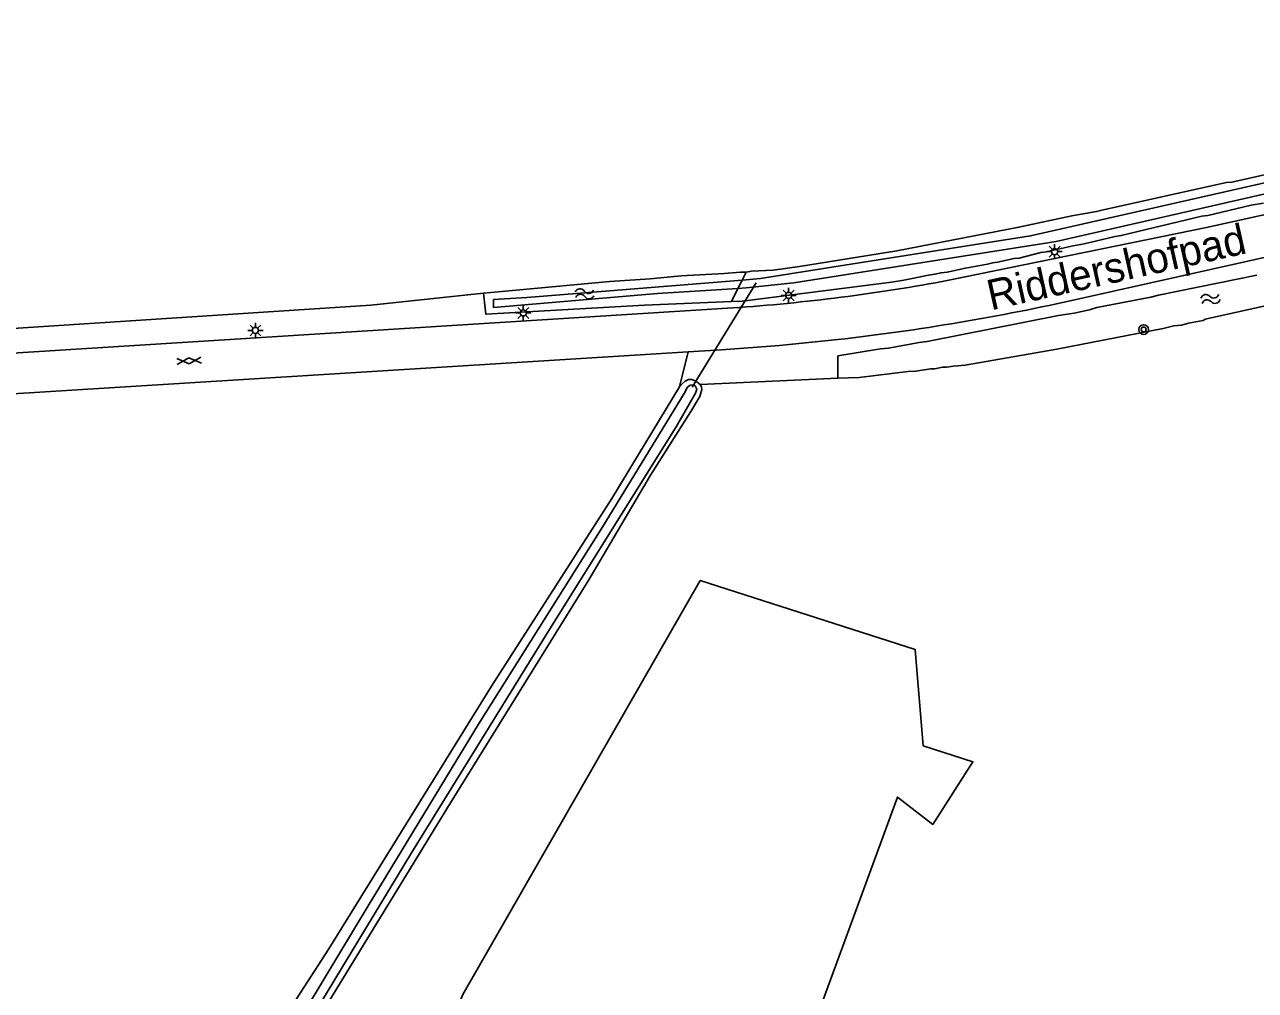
# Model space of a CAD drawing. Extents: x 136000 to 138005, y 398500 to 400500.
# Drawn here: x 137012.6 to 137114.1, y 400358.3 to 400437.9 of the extents above; entities that cross this region are included whole.
import ezdxf

# ---------------------------------------------------------------- set-up
doc = ezdxf.new("R2010")
doc.units = 0
for name, color, linetype in [('gg-anno-openbare ruimte label', 7, 'Continuous'), ('gg-knt-bronhoudergrens', 7, 'Continuous'), ('gg-knt-verharding', 7, 'Continuous'), ('gg-kntw-bovenkant insteek waterloop', 7, 'Continuous'), ('gg-kntw-waterlijn', 7, 'Continuous'), ('gg-kwrk-duiker nz buis', 7, 'Continuous'), ('gt-grn-groengrens', 7, 'Continuous'), ('gt-grn-vlakafsluiter', 7, 'Continuous'), ('gt-symb-boom', 7, 'Continuous'), ('gt-symb-gesloten verharding', 7, 'Continuous'), ('gt-symb-lichtmast', 7, 'Continuous'), ('gt-symb-watersymbool', 7, 'Continuous')]:
    doc.layers.add(name, color=color, linetype=linetype)

# ---------------------------------------------------------------- blocks, each defined once
blk = doc.blocks.new('gt0-GESVH1')
at = {"layer": 'gt-symb-gesloten verharding'}
for p, q in [((-0.99, -0.26), (0.01, 0.24)), ((0.01, -0.26), (-0.99, 0.24)), ((0.01, 0.24), (1.01, -0.26)), ((1.01, 0.24), (0.01, -0.26))]:
    blk.add_line(p, q, dxfattribs=at)
blk = doc.blocks.new('gt0-LMAST')
at = {"layer": 'gt-symb-lichtmast'}
for p, q in [((-0.18, 0.17), (-0.45, 0.44)), ((-0.01, 0.25), (-0.01, 0.62)), ((0.17, 0.17), (0.44, 0.44)), ((-0.26, 0), (-0.63, 0)), ((-0.18, -0.18), (-0.45, -0.45)), ((-0.01, -0.25), (-0.01, -0.63)), ((0.44, -0.45), (0.17, -0.18)), ((0.24, 0), (0.62, 0))]:
    blk.add_line(p, q, dxfattribs=at)
blk.add_circle((-0.01, 0), 0.25, dxfattribs=at)
blk = doc.blocks.new('gt0-WA')
at = {"layer": 'gt-symb-watersymbool'}
for centre, start, end in [((-0.32, 0.02), 28.0725, 151.9275), ((0.43, 0.42), 208.0725, 331.9275), ((-0.32, -0.43), 28.0725, 151.9275), ((0.43, -0.03), 208.0725, 331.9275)]:
    blk.add_arc(centre, 0.425, start, end, dxfattribs=at)
blk = doc.blocks.new('gt0-BOOM')
at = {"layer": 'gt-symb-boom'}
for radius in [0.4, 0.2]:
    blk.add_circle((0, 0), radius, dxfattribs=at)

msp = doc.modelspace()

# ---------------------------------------------------------------- linework, layer by layer
at = {"layer": 'gg-knt-bronhoudergrens'}
msp.add_lwpolyline([(137069.88, 400337.04), (137078.36, 400357.32), (137084.58, 400374.26), (137087.49, 400372.01), (137090.8, 400377.17), (137086.7, 400378.49), (137086.04, 400386.43), (137068.31, 400392.11), (137048.73, 400357.98), (137043.09, 400344.2)], dxfattribs=at)
at = {"layer": 'gg-knt-verharding'}
for p, q in [((137000, 400410.11), (137071, 400414.59)), ((137000, 400406.78), (137062.92, 400410.68)), ((137062.92, 400410.68), (137067.31, 400410.96))]:
    msp.add_line(p, q, dxfattribs=at)
for points in [[(137151.38, 400430.92), (137141.95, 400428.34), (137131.96, 400426.06), (137110.06, 400421.2), (137088.81, 400416.87)], [(137099.55, 400415.33), (137113.22, 400418.39), (137131.77, 400422.56), (137150.39, 400426.83), (137152.63, 400427.28)], [(137067.31, 400410.96), (137070.07, 400411.13), (137074.86, 400411.49), (137079.65, 400411.97)]]:
    msp.add_lwpolyline(points, dxfattribs=at)
for centre, radius, start, end in [((137060.32, 400568.65), 154.44, 273.9653, 280.6329), ((137058.47, 400598.28), 187.51, 276.4846, 282.6557)]:
    msp.add_arc(centre, radius, start, end, dxfattribs=at)
at = {"layer": 'gg-kntw-bovenkant insteek waterloop'}
for p, q in [((137050.43, 400415.8), (137053.14, 400416.05)), ((137079.65, 400408.79), (137079.65, 400410.64))]:
    msp.add_line(p, q, dxfattribs=at)
for points in [[(137072.09, 400417.54), (137072.54, 400417.61), (137074.32, 400417.7), (137076.49, 400417.99), (137084.53, 400419.3), (137094.59, 400421.23), (137098.96, 400422.16), (137100.99, 400422.52), (137101.44, 400422.65), (137111.71, 400424.91), (137112.16, 400424.94), (137118.6, 400426.41)], [(137114.77, 400423.22), (137113.75, 400423.06), (137110.18, 400422.2), (137109.67, 400422.14), (137103.03, 400420.54), (137102.52, 400420.48), (137099.97, 400419.87), (137099.08, 400419.71), (137096.85, 400419.2), (137096.4, 400419.14), (137094.61, 400418.69), (137094.2, 400418.66), (137092.83, 400418.34), (137092.44, 400418.31), (137092, 400418.18), (137090.18, 400417.86), (137088.68, 400417.54), (137088.17, 400417.48), (137087.66, 400417.35), (137087.15, 400417.29), (137085.11, 400416.87), (137084.09, 400416.71)], [(137053.14, 400416.05), (137060.85, 400416.76), (137064.19, 400416.99), (137066.73, 400417.22), (137070.3, 400417.42), (137071.64, 400417.54), (137072.09, 400417.54)], [(137084.09, 400416.71), (137071.79, 400415.15), (137070.89, 400415.12)], [(137079.65, 400410.64), (137083.17, 400411.22), (137083.83, 400411.26), (137086.38, 400411.74), (137087.02, 400411.8), (137097.87, 400413.97), (137099.14, 400414.16), (137100.42, 400414.42), (137101.02, 400414.61), (137105.46, 400415.47), (137106.1, 400415.63), (137114.2, 400417.29)], [(137070.89, 400415.12), (137063.72, 400414.82), (137050.62, 400414.06), (137050.43, 400415.8)], [(137116.02, 400415), (137109.96, 400413.65), (137109.8, 400413.55), (137108.58, 400413.33), (137108.01, 400413.17), (137107.37, 400413.11), (137106.48, 400412.89), (137097.71, 400411.17), (137090.15, 400409.86), (137089.19, 400409.79), (137088.62, 400409.7), (137088.3, 400409.7), (137087.66, 400409.57), (137087.34, 400409.57), (137086.06, 400409.38), (137085.46, 400409.35), (137081.43, 400408.85), (137079.65, 400408.79)], [(137066.61, 400408.07), (137066.81, 400408.33), (137067.07, 400408.54), (137067.35, 400408.67), (137067.62, 400408.68), (137067.95, 400408.54), (137068.3, 400408.27)], [(137016.05, 400327.43), (137023.31, 400339.53), (137037.68, 400361.74), (137051.11, 400383.39), (137061.03, 400398.88), (137066.61, 400408.07)], [(137068.3, 400408.27), (137068.42, 400408.08), (137068.44, 400407.86), (137068.27, 400407.28), (137067.55, 400406.04), (137064.21, 400400.79), (137059.12, 400392.18), (137047.72, 400373.78), (137038.05, 400357.99), (137031.43, 400347.32)]]:
    msp.add_lwpolyline(points, dxfattribs=at)
at = {"layer": 'gg-kntw-waterlijn'}
for points in [[(137071.42, 400416.19), (137072.11, 400416.24), (137076.02, 400416.64), (137097.67, 400420.06), (137132.49, 400428), (137150.12, 400432.87), (137152.43, 400435.01), (137153.23, 400436.84), (137152.97, 400437.93), (137152.07, 400437.72), (137152.1, 400436.52), (137151.62, 400435.57), (137149.41, 400433.83), (137147.12, 400432.87), (137141.91, 400431.54), (137123.84, 400426.92), (137095.54, 400420.53), (137079.69, 400418.03), (137073.27, 400417.02), (137071.76, 400416.87)], [(137071.76, 400416.87), (137059.81, 400415.91), (137054.02, 400415.44), (137051.27, 400415.27), (137051.27, 400414.61), (137064.78, 400415.78), (137071.42, 400416.19)], [(137034.56, 400354.72), (137041, 400365.42), (137050.03, 400380.26), (137060.27, 400396.56), (137066.99, 400407.54), (137067.27, 400408.05), (137067.49, 400408.21), (137067.72, 400408.24), (137067.89, 400408.16), (137068.04, 400407.89), (137067.91, 400407.56), (137066.32, 400404.79), (137055.96, 400388.21), (137044.58, 400369.8), (137033.67, 400351.78)]]:
    msp.add_lwpolyline(points, dxfattribs=at)
at = {"layer": 'gg-kwrk-duiker nz buis'}
msp.add_line((137067.66, 400408.06), (137072.92, 400416.66), dxfattribs=at)
at = {"layer": 'gt-grn-groengrens'}
msp.add_lwpolyline([(137050.43, 400415.8), (137041.16, 400414.82), (136994.76, 400411.78)], dxfattribs=at)
at = {"layer": 'gt-grn-vlakafsluiter'}
for p, q in [((137071.76, 400416.87), (137072.09, 400417.54)), ((137071.42, 400416.19), (137071.76, 400416.87)), ((137070.89, 400415.12), (137071.42, 400416.19)), ((137067.31, 400410.96), (137066.61, 400408.07)), ((137068.3, 400408.27), (137079.65, 400408.79))]:
    msp.add_line(p, q, dxfattribs=at)

# ---------------------------------------------------------------- block references
at = {"layer": 'gt-symb-boom'}
msp.add_blockref('gt0-BOOM', (137104.88, 400412.8), dxfattribs=at)
at = {"layer": 'gt-symb-gesloten verharding', "rotation": 3.5548886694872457}
msp.add_blockref('gt0-GESVH1', (137026.15, 400410.23), dxfattribs=at)
at = {"layer": 'gt-symb-lichtmast'}
for p in [(137097.55, 400419.22), (137075.61, 400415.61), (137053.73, 400414.17), (137031.64, 400412.73)]:
    msp.add_blockref('gt0-LMAST', p, dxfattribs=at)
at = {"layer": 'gt-symb-watersymbool'}
for p, rotation in [((137058.72, 400415.74), 5.277406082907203), ((137110.33, 400415.31), 12.646853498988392)]:
    msp.add_blockref('gt0-WA', p, dxfattribs=dict(at, rotation=rotation))

# ---------------------------------------------------------------- texts
at = {"layer": 'gg-anno-openbare ruimte label'}
msp.add_text('Riddershofpad', height=2.5, rotation=12.6, dxfattribs=at).set_placement((137092.28, 400414.37))

doc.saveas('drawing.dxf')
